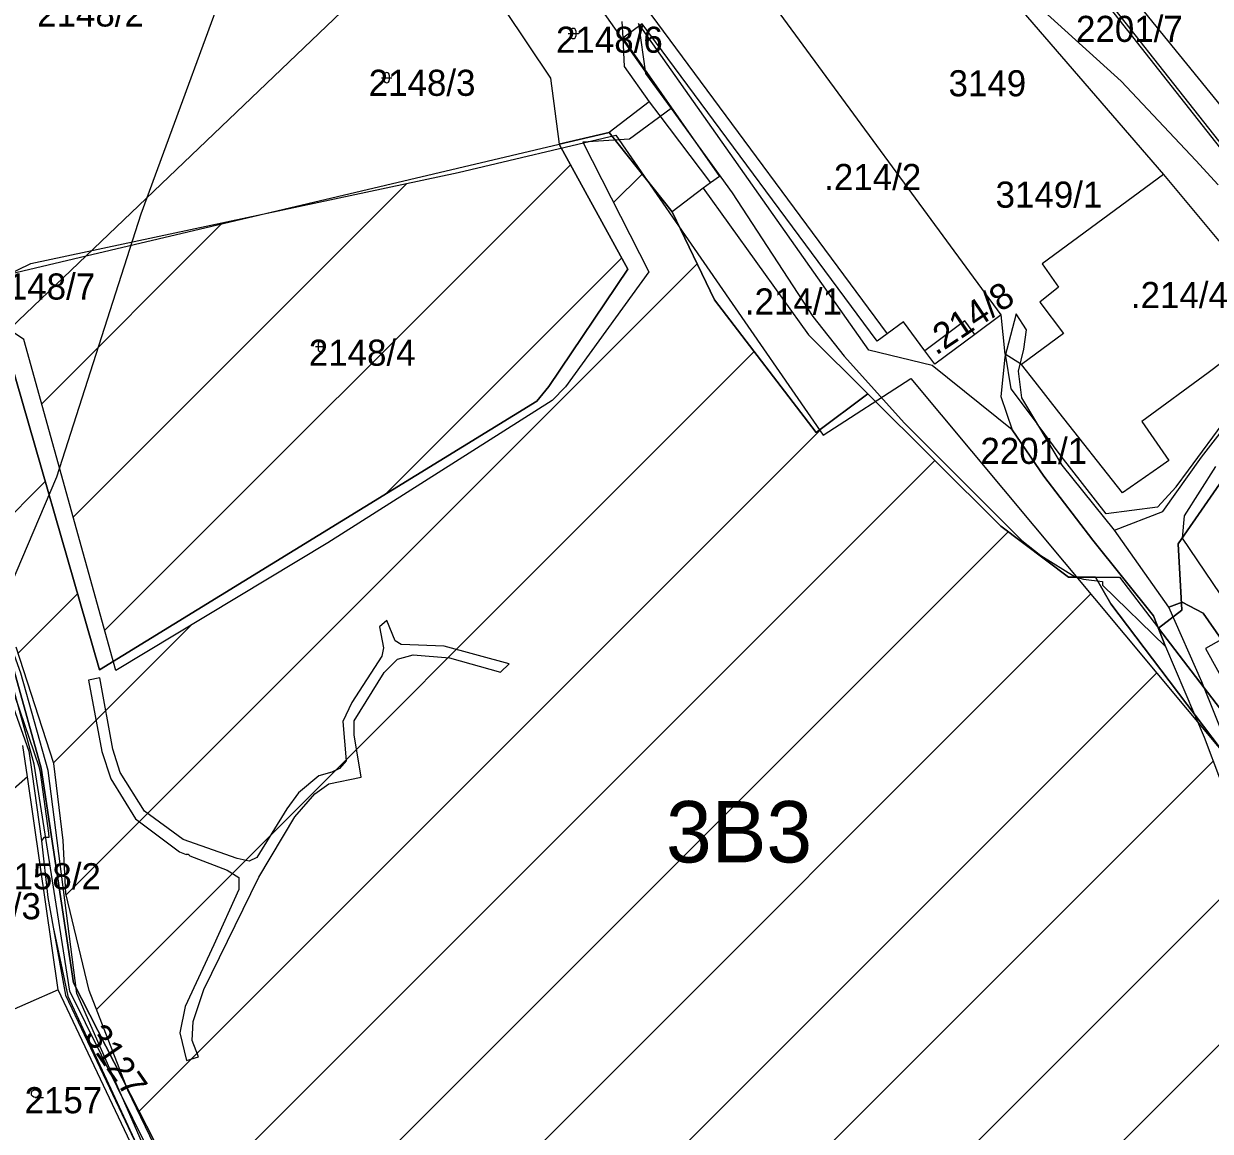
# Model space of a CAD drawing. Extents: x -564810 to -550519, y -1045831 to -1034011.
# Drawn here: x -553373.4 to -553141.5, y -1037195.8 to -1036979.4 of the extents above; entities that cross this region are included whole.
import ezdxf

# ---------------------------------------------------------------- set-up
doc = ezdxf.new("R2010")
doc.units = 0
for name, color, linetype in [('KN stav', 7, 'Continuous'), ('Lesní porost', 7, 'Continuous'), ('Obvod KPU', 7, 'Continuous'), ('Parcelní čísla', 7, 'Continuous'), ('Polní cesty stavající', 7, 'Continuous'), ('STG', 7, 'Continuous'), ('vodní toky', 7, 'Continuous'), ('Vrstva 22', 7, 'Continuous'), ('Vrstva 33', 7, 'Continuous'), ('Vrstva 4', 7, 'Continuous'), ('Vrstva 5', 7, 'Continuous'), ('zamokř ploch', 7, 'Continuous')]:
    doc.layers.add(name, color=color, linetype=linetype)

msp = doc.modelspace()

# ---------------------------------------------------------------- linework, layer by layer
at = {"layer": 'KN stav'}
for p, q in [((-553191.76, -1036930.97), (-553137.02, -1036998.43)), ((-553138.69, -1037004.7), (-553194.93, -1036933.35)), ((-553361.16, -1037024.74), (-553283.16, -1036950.15)), ((-553198.46, -1036953.5), (-553150.62, -1037008.84)), ((-553182.33, -1037036.26), (-553233.78, -1036966.21)), ((-553279.4, -1036976.59), (-553270.4, -1036990.03)), ((-553256.47, -1036978.92), (-553256.3, -1036982.22)), ((-553250.84, -1036977.56), (-553204.66, -1037039.97)), ((-553252.48, -1036979.4), (-553256.3, -1036982.22)), ((-553206.6, -1037041.41), (-553252.48, -1036979.4)), ((-553256.3, -1036982.22), (-553256, -1036987.76)), ((-553256.3, -1036982.22), (-553237.38, -1037009.22)), ((-553256, -1036987.76), (-553251.16, -1036994.62)), ((-553270.4, -1036990.03), (-553268.72, -1037002.94)), ((-553251.16, -1036994.62), (-553258.98, -1037000.64)), ((-553268.72, -1037002.94), (-553258.98, -1037000.64)), ((-553258.98, -1037000.64), (-553268.72, -1037002.94)), ((-553258.98, -1037000.64), (-553246.65, -1037016.11)), ((-553246.65, -1037016.11), (-553258.98, -1037000.64)), ((-553361.16, -1037024.74), (-553268.72, -1037002.94)), ((-553255.34, -1037027.35), (-553268.72, -1037002.94)), ((-553268.72, -1037002.94), (-553255.34, -1037027.35)), ((-553150.62, -1037008.84), (-553174.33, -1037026.32)), ((-553150.62, -1037008.84), (-553136.66, -1037025.67)), ((-553239.16, -1037010.45), (-553240.6, -1037011.53)), ((-553237.38, -1037009.22), (-553239.16, -1037010.45)), ((-553240.6, -1037011.53), (-553219.98, -1037040.17)), ((-553246.65, -1037016.11), (-553238.37, -1037033.31)), ((-553238.37, -1037033.31), (-553246.65, -1037016.11)), ((-553390.78, -1037031.72), (-553361.16, -1037024.74)), ((-553361.16, -1037024.74), (-553377.4, -1037040.26)), ((-553270.73, -1037050.26), (-553255.34, -1037027.35)), ((-553255.34, -1037027.35), (-553270.73, -1037050.26)), ((-553174.33, -1037026.32), (-553171.15, -1037030.85)), ((-553171.15, -1037030.85), (-553174.82, -1037033.78)), ((-553238.37, -1037033.31), (-553218.51, -1037059.28)), ((-553218.51, -1037059.28), (-553238.37, -1037033.31)), ((-553174.82, -1037033.78), (-553170.2, -1037039.88)), ((-553182.33, -1037036.26), (-553187.52, -1037040.1)), ((-553181.55, -1037043.96), (-553182.33, -1037036.26)), ((-553201.45, -1037037.6), (-553204.66, -1037039.97)), ((-553197.26, -1037043.27), (-553201.45, -1037037.6)), ((-553189.49, -1037037.42), (-553197.26, -1037043.27)), ((-553187.52, -1037040.1), (-553189.49, -1037037.42)), ((-553128.33, -1037037.33), (-553141.88, -1037047.57)), ((-553377.4, -1037040.26), (-553358.55, -1037105.64)), ((-553358.55, -1037105.64), (-553377.4, -1037040.26)), ((-553219.98, -1037040.17), (-553208.42, -1037051.68)), ((-553204.66, -1037039.97), (-553206.6, -1037041.41)), ((-553187.52, -1037040.1), (-553195.33, -1037045.88)), ((-553170.2, -1037039.88), (-553178.39, -1037046)), ((-553195.33, -1037045.88), (-553197.26, -1037043.27)), ((-553178.39, -1037046), (-553181.55, -1037043.96)), ((-553181.55, -1037043.96), (-553180.47, -1037050.74)), ((-553175.73, -1037049.38), (-553178.39, -1037046)), ((-553141.88, -1037047.57), (-553154.9, -1037057.12)), ((-553273.08, -1037053.13), (-553270.73, -1037050.26)), ((-553270.73, -1037050.26), (-553273.08, -1037053.13)), ((-553180.47, -1037050.74), (-553175.35, -1037057.57)), ((-553171.07, -1037055.29), (-553175.73, -1037049.38)), ((-553358.55, -1037105.64), (-553273.08, -1037053.13)), ((-553273.08, -1037053.13), (-553358.55, -1037105.64)), ((-553218.51, -1037059.28), (-553208.42, -1037051.68)), ((-553208.42, -1037051.68), (-553218.51, -1037059.28)), ((-553208.42, -1037051.68), (-553182.44, -1037077.56)), ((-553182.44, -1037077.56), (-553208.42, -1037051.68)), ((-553158.64, -1037071.07), (-553171.07, -1037055.29)), ((-553170.64, -1037063.86), (-553175.35, -1037057.57)), ((-553154.9, -1037057.12), (-553149.59, -1037064.73)), ((-553145.77, -1037066.62), (-553138.24, -1037056.46)), ((-553147.77, -1037081.04), (-553134.05, -1037061.18)), ((-553134.05, -1037061.18), (-553147.77, -1037081.04)), ((-553161.82, -1037075.17), (-553170.64, -1037063.86)), ((-553149.59, -1037064.73), (-553151.15, -1037065.82)), ((-553151.15, -1037065.82), (-553158.64, -1037071.07)), ((-553148.17, -1037069.86), (-553145.77, -1037066.62)), ((-553148.17, -1037069.86), (-553151.81, -1037073.83)), ((-553151.81, -1037073.83), (-553161.82, -1037075.17)), ((-553182.44, -1037077.56), (-553169.18, -1037087.54)), ((-553169.18, -1037087.54), (-553182.44, -1037077.56)), ((-553147.08, -1037093.97), (-553147.77, -1037081.04)), ((-553147.77, -1037081.04), (-553147.08, -1037093.97)), ((-553169.18, -1037087.54), (-553163.94, -1037087.54)), ((-553163.94, -1037087.54), (-553169.18, -1037087.54)), ((-553163.94, -1037087.54), (-553160.93, -1037092.73)), ((-553163.94, -1037087.54), (-553159.24, -1037087.54)), ((-553160.93, -1037092.73), (-553163.94, -1037087.54)), ((-553159.24, -1037087.54), (-553151.63, -1037097.49)), ((-553160.93, -1037092.73), (-553059.28, -1037227.09)), ((-553059.28, -1037227.09), (-553160.93, -1037092.73)), ((-553151.63, -1037097.49), (-553147.08, -1037093.97)), ((-553147.08, -1037093.97), (-553151.63, -1037097.49)), ((-553122.77, -1037135.25), (-553151.63, -1037097.49)), ((-553151.63, -1037097.49), (-553122.77, -1037135.25)), ((-553375.24, -1037105.83), (-553369.94, -1037124.84)), ((-553369.94, -1037124.84), (-553375.24, -1037105.83)), ((-553372.62, -1037126.54), (-553373.5, -1037120.42)), ((-553369.94, -1037124.84), (-553363.65, -1037166.82)), ((-553363.65, -1037166.82), (-553369.94, -1037124.84)), ((-553366.61, -1037168.19), (-553372.62, -1037126.54)), ((-553366.61, -1037168.19), (-553381.78, -1037174.85)), ((-553351.9, -1037199.26), (-553366.61, -1037168.19)), ((-553363.65, -1037166.82), (-553341.14, -1037210.77)), ((-553341.14, -1037210.77), (-553363.65, -1037166.82))]:
    msp.add_line(p, q, dxfattribs=at)
at = {"layer": 'Lesní porost'}
for p, q in [((-553357.55, -1037097.93), (-553266.54, -1037006.92)), ((-553258.08, -1037014.34), (-553252.5, -1037008.77)), ((-553363.69, -1037075.79), (-553298.48, -1037010.57)), ((-553369.84, -1037053.65), (-553334.68, -1037018.5)), ((-553302.6, -1037071.27), (-553256.52, -1037025.19)), ((-553365.08, -1037149.62), (-553241.75, -1037026.29)), ((-553359.16, -1037171.99), (-553230.62, -1037043.45)), ((-553350.8, -1037191.91), (-553217.77, -1037058.88)), ((-553341.01, -1037210.4), (-553195.33, -1037064.72)), ((-553382.08, -1037081.78), (-553369.16, -1037068.85)), ((-553328.53, -1037226.22), (-553180.98, -1037078.66)), ((-553374.42, -1037102.4), (-553362.83, -1037090.8)), ((-553316.72, -1037242.69), (-553164.84, -1037090.81)), ((-553367.52, -1037123.78), (-553340.65, -1037096.91)), ((-553302.9, -1037257.15), (-553151.97, -1037106.22)), ((-553290.4, -1037272.94), (-553140.92, -1037123.46)), ((-553278.5, -1037289.32), (-553132.95, -1037143.77)), ((-553266.72, -1037305.83), (-553121.5, -1037160.6))]:
    msp.add_line(p, q, dxfattribs=at)
msp.add_lwpolyline([(-553135.02, -1037128.26), (-553143.17, -1037107.99), (-553149.62, -1037093.36), (-553146.98, -1037092.4), (-553142.91, -1037094.55), (-553139.29, -1037099.69), (-553142.45, -1037101.46), (-553113.25, -1037154.18)], dxfattribs=at)
at = {"layer": 'Obvod KPU'}
for p, q in [((-553253.25, -1036979.35), (-553251.83, -1036989.09)), ((-553251.83, -1036989.09), (-553246.86, -1036995.93)), ((-553246.86, -1036995.93), (-553254.96, -1037001.96)), ((-553254.96, -1037001.96), (-553264.1, -1037002.49)), ((-553264.1, -1037002.49), (-553251.2, -1037027.86)), ((-553251.2, -1037027.86), (-553267.5, -1037050.36)), ((-553373.33, -1037041.08), (-553386.61, -1037032.17)), ((-553355.37, -1037105.78), (-553373.33, -1037041.08)), ((-553267.5, -1037050.36), (-553270.12, -1037053.03)), ((-553397.02, -1037052.51), (-553372.33, -1037121.5)), ((-553270.12, -1037053.03), (-553313.92, -1037080.81)), ((-553313.92, -1037080.81), (-553355.37, -1037105.78)), ((-553372.33, -1037121.5), (-553371.74, -1037125.58)), ((-553371.74, -1037125.58), (-553369.86, -1037139.04)), ((-553369.86, -1037139.04), (-553368.67, -1037150.1)), ((-553368.67, -1037150.1), (-553367.62, -1037155.95)), ((-553367.62, -1037155.95), (-553364.73, -1037169.41)), ((-553364.73, -1037169.41), (-553349.86, -1037201.44))]:
    msp.add_line(p, q, dxfattribs=at)
at = {"layer": 'Polní cesty stavající'}
for p, q in [((-553179.45, -1037036.07), (-553181.67, -1037044.51)), ((-553177.4, -1037039.21), (-553179.45, -1037036.07)), ((-553177.95, -1037042.99), (-553177.4, -1037039.21)), ((-553178.94, -1037047.29), (-553177.95, -1037042.99)), ((-553181.67, -1037044.51), (-553182.41, -1037052.25)), ((-553178.34, -1037052.46), (-553178.94, -1037047.29)), ((-553182.41, -1037052.25), (-553180.24, -1037058.75)), ((-553170.44, -1037065.62), (-553178.34, -1037052.46)), ((-553160.19, -1037078.34), (-553170.44, -1037065.62)), ((-553149.62, -1037093.36), (-553160.19, -1037078.34)), ((-553143.17, -1037107.99), (-553149.62, -1037093.36)), ((-553302.41, -1037096.02), (-553303.84, -1037097.22)), ((-553303.84, -1037097.22), (-553303.08, -1037101.35)), ((-553300.77, -1037099.96), (-553302.41, -1037096.02)), ((-553152.62, -1037095.1), (-553150.23, -1037101.07)), ((-553303.08, -1037101.35), (-553303.36, -1037102.96)), ((-553299.6, -1037100.7), (-553300.77, -1037099.96)), ((-553291.18, -1037101.03), (-553299.6, -1037100.7)), ((-553278.5, -1037104.47), (-553291.18, -1037101.03)), ((-553150.23, -1037101.07), (-553142.67, -1037118.79)), ((-553303.36, -1037102.96), (-553309.27, -1037111.99)), ((-553302.92, -1037106.13), (-553300.3, -1037103.52)), ((-553300.3, -1037103.52), (-553297.27, -1037102.7)), ((-553297.27, -1037102.7), (-553290.14, -1037103.32)), ((-553290.14, -1037103.32), (-553280.21, -1037106.11)), ((-553308.8, -1037115.59), (-553302.92, -1037106.13)), ((-553280.21, -1037106.11), (-553278.5, -1037104.47)), ((-553358.49, -1037107.21), (-553360.72, -1037107.68)), ((-553360.72, -1037107.68), (-553358.09, -1037121.58)), ((-553355.92, -1037121.11), (-553358.49, -1037107.21)), ((-553135.02, -1037128.26), (-553143.17, -1037107.99)), ((-553309.27, -1037111.99), (-553310.97, -1037115.75)), ((-553310.97, -1037115.75), (-553310.35, -1037123.44)), ((-553308.79, -1037118.36), (-553308.8, -1037115.59)), ((-553307.4, -1037126.58), (-553308.79, -1037118.36)), ((-553142.67, -1037118.79), (-553133.83, -1037142.41)), ((-553358.09, -1037121.58), (-553356.34, -1037126.92)), ((-553354.49, -1037125.73), (-553355.92, -1037121.11)), ((-553311.65, -1037124.89), (-553313.12, -1037125.65)), ((-553310.35, -1037123.44), (-553311.65, -1037124.89)), ((-553356.34, -1037126.92), (-553351.53, -1037134.74)), ((-553349.76, -1037133.25), (-553354.49, -1037125.73)), ((-553315.71, -1037126.35), (-553319.67, -1037129.7)), ((-553313.12, -1037125.65), (-553315.71, -1037126.35)), ((-553313.74, -1037127.89), (-553307.4, -1037126.58)), ((-553319.67, -1037129.7), (-553321.95, -1037132.79)), ((-553316.48, -1037129.86), (-553313.74, -1037127.89)), ((-553320.4, -1037134.39), (-553316.48, -1037129.86)), ((-553342.19, -1037138.8), (-553349.76, -1037133.25)), ((-553321.95, -1037132.79), (-553327.83, -1037142.34)), ((-553351.53, -1037134.74), (-553342.91, -1037141.2)), ((-553327.38, -1037146.15), (-553320.4, -1037134.39)), ((-553331.64, -1037142.52), (-553342.19, -1037138.8)), ((-553342.91, -1037141.2), (-553341.59, -1037141.71)), ((-553340.92, -1037141.97), (-553333.63, -1037144.77)), ((-553329.32, -1037143.02), (-553331.64, -1037142.52)), ((-553327.83, -1037142.34), (-553329.32, -1037143.02)), ((-553333.63, -1037144.77), (-553331.3, -1037146.2)), ((-553338.16, -1037168.11), (-553327.38, -1037146.15)), ((-553331.3, -1037146.2), (-553331.33, -1037148.57)), ((-553331.33, -1037148.57), (-553336.19, -1037159.36)), ((-553336.19, -1037159.36), (-553341.78, -1037171.46)), ((-553340.27, -1037174.34), (-553338.16, -1037168.11)), ((-553341.78, -1037171.46), (-553342.86, -1037176.59)), ((-553340.42, -1037178.08), (-553340.27, -1037174.34)), ((-553342.86, -1037176.59), (-553341.56, -1037181.99)), ((-553339.22, -1037181.24), (-553340.42, -1037178.08)), ((-553341.56, -1037181.99), (-553339.22, -1037181.24))]:
    msp.add_line(p, q, dxfattribs=at)
for points in [[(-553188.96, -1036940.03), (-553168.93, -1036965.42), (-553138.92, -1037003.49)], [(-553139.96, -1037010.87), (-553144.33, -1037006.11), (-553158.94, -1036990.61), (-553186.4, -1036965.63), (-553197.67, -1036951.56)], [(-553261.05, -1036975.84), (-553246.86, -1036995.93), (-553234.9, -1037012.39), (-553219.16, -1037036.58), (-553213.05, -1037044.32), (-553201.24, -1037057.41), (-553178.31, -1037080.34), (-553174.58, -1037083.32), (-553167.92, -1037087.44), (-553166.26, -1037087.94), (-553162.55, -1037088.35), (-553162.57, -1037089.07), (-553150.23, -1037101.07), (-553152.62, -1037095.1), (-553164.43, -1037080.28), (-553174, -1037067.8), (-553180.24, -1037058.75), (-553195.84, -1037046.14), (-553208.22, -1037043.14), (-553253.25, -1036979.35)], [(-553139.29, -1037099.69), (-553142.91, -1037094.55), (-553146.98, -1037092.4), (-553149.62, -1037093.36), (-553160.19, -1037078.34), (-553150.79, -1037074.68), (-553143.23, -1037064.08), (-553135.24, -1037053.88)], [(-553180.24, -1037058.75), (-553174, -1037067.8), (-553164.43, -1037080.28), (-553152.62, -1037095.1)], [(-553140.45, -1037065.93), (-553146.62, -1037075.52), (-553147.02, -1037079.93), (-553135.16, -1037097.46)]]:
    msp.add_lwpolyline(points, dxfattribs=at)
msp.add_arc((-553341.49, -1037142.45), 0.75, 40.0908, 97.8259, dxfattribs=at)
at = {"layer": 'STG'}
msp.add_lwpolyline([(-553196.13, -1036789.62), (-553277.88, -1036851.18), (-553308.2, -1036910.9), (-553330.24, -1036961.43), (-553350.45, -1037016.56), (-553366.98, -1037068.01), (-553390.87, -1037124.06), (-553420.26, -1037173.67), (-553443.22, -1037210.43), (-553471.7, -1037229.72), (-553504.77, -1037267.39), (-553528.65, -1037307.82), (-553552.53, -1037334.46), (-553583.76, -1037353.76), (-553622.34, -1037363.86), (-553655.41, -1037373.05), (-553676.54, -1037388.67), (-553691.23, -1037407.05)], dxfattribs=at)
at = {"layer": 'vodní toky'}
for points in [[(-553127.33, -1037221.98), (-553165.53, -1037252.63), (-553195.39, -1037283.08), (-553205.27, -1037293.35), (-553211.12, -1037300.75), (-553219.62, -1037305.59), (-553224.98, -1037319.97), (-553232.05, -1037326.36), (-553237.72, -1037328.22), (-553245.1, -1037332.88), (-553258.73, -1037317.24), (-553288.68, -1037274.93), (-553297.32, -1037264.94), (-553304.76, -1037254.54), (-553317.65, -1037242.2), (-553326.28, -1037229.06), (-553340.86, -1037210.65), (-553347.03, -1037200.23), (-553353.01, -1037187.8), (-553360.59, -1037168.32), (-553365.15, -1037149.32), (-553365.65, -1037139.02), (-553367.46, -1037123.95), (-553374.81, -1037101.21)], [(-553377.92, -1037102.55), (-553370.37, -1037124.5), (-553370.16, -1037125.7), (-553368.51, -1037137.55), (-553368.45, -1037138.4), (-553369.42, -1037138.4), (-553369.86, -1037139.04), (-553368.67, -1037150.1), (-553367.62, -1037155.95), (-553365.18, -1037169.19), (-553349.86, -1037201.44), (-553343.01, -1037214), (-553327.76, -1037231.64), (-553320.72, -1037244.7), (-553316.08, -1037249.64), (-553313.68, -1037251.91)]]:
    msp.add_lwpolyline(points, dxfattribs=at)
at = {"layer": 'Vrstva 33'}
msp.add_lwpolyline([(-553179.5, -1037421), (-553199.86, -1037391.86), (-553214.83, -1037375.46), (-553224.46, -1037367.42), (-553227.14, -1037359.52), (-553231.78, -1037354.52), (-553235.59, -1037347.25), (-553246.38, -1037335.02), (-553258.66, -1037320.26), (-553293.26, -1037273.77), (-553305.5, -1037257.03), (-553318.81, -1037243.9), (-553327.07, -1037233.1), (-553330.62, -1037228.25), (-553342.77, -1037211.99), (-553364.35, -1037168.4), (-553371.3, -1037124.1), (-553376.14, -1037106.42), (-553390.19, -1037067.42), (-553395.75, -1037051.33), (-553401.91, -1037038.94)], dxfattribs=at)
at = {"layer": 'Vrstva 4'}
for p, q in [((-553251.16, -1036994.62), (-553249.25, -1036997.14)), ((-553249.25, -1036997.14), (-553239.16, -1037010.45)), ((-553240.6, -1037011.53), (-553246.65, -1037016.11)), ((-553372.62, -1037126.54), (-553378.07, -1037131.3))]:
    msp.add_line(p, q, dxfattribs=at)
at = {"layer": 'Vrstva 5'}
msp.add_lwpolyline([(-553256.7, -1037419.19), (-553309.59, -1037318.2), (-553345.31, -1037266.01), (-553379.27, -1037220.96), (-553348.51, -1037201.92), (-553363, -1037168.88), (-553368.59, -1037125.32), (-553373.89, -1037106.31), (-553391.61, -1037056.99), (-553401.27, -1037037.61), (-553385.26, -1037032.65), (-553371.98, -1037026.23), (-553288.46, -1037008.44), (-553257.63, -1037001.12), (-553217.16, -1037059.76), (-553199.99, -1037048.7), (-553110.11, -1037156.36)], dxfattribs=at)
at = {"layer": 'zamokř ploch'}
for p, q in [((-553266.98, -1036981.28), (-553264.98, -1036981.28)), ((-553266.48, -1036980.78), (-553266.48, -1036981.78)), ((-553265.48, -1036980.78), (-553265.48, -1036981.78)), ((-553303.43, -1036989.92), (-553301.43, -1036989.92)), ((-553302.93, -1036989.42), (-553302.93, -1036990.42)), ((-553301.93, -1036989.42), (-553301.93, -1036990.42)), ((-553316.33, -1037042.47), (-553314.33, -1037042.47)), ((-553315.83, -1037041.97), (-553315.83, -1037042.97)), ((-553314.83, -1037041.97), (-553314.83, -1037042.97)), ((-553371.11, -1037189.2), (-553369.51, -1037189.2))]:
    msp.add_line(p, q, dxfattribs=at)
msp.add_circle((-553371.11, -1037188.45), 0.75, dxfattribs=at)
for centre, start, end in [((-553265.98, -1036980.78), 0, 180), ((-553265.98, -1036981.78), 180, 0), ((-553302.43, -1036989.42), 0, 180), ((-553302.43, -1036990.42), 180, 0), ((-553315.33, -1037041.97), 0, 180), ((-553315.33, -1037042.97), 180, 0)]:
    msp.add_arc(centre, 0.5, start, end, dxfattribs=at)

# ---------------------------------------------------------------- texts
at = {"layer": 'Parcelní čísla'}
for s, p in [('2148/2', (-553370.73, -1036979.92)), ('2201/7', (-553167.73, -1036982.93)), ('2148/6', (-553269.34, -1036985.05)), ('2148/3', (-553305.94, -1036993.47)), ('3149', (-553192.64, -1036993.56)), ('3149/1', (-553183.45, -1037015.32)), ('2148/7', (-553380.25, -1037033.28)), ('2148/4', (-553317.65, -1037046.21)), ('2201/1', (-553186.42, -1037065.4)), ('2158/2', (-553379.14, -1037148.52)), ('2158/3', (-553390.86, -1037154.38)), ('2157', (-553373.19, -1037192.29))]:
    msp.add_text(s, height=5.1, dxfattribs=at).set_placement(p)
msp.add_text('3127', height=5.1, rotation=304.6731, dxfattribs=at).set_placement((-553361.7, -1037177.18))
at = {"layer": 'STG'}
msp.add_text('3B3', height=12, dxfattribs=at).set_placement((-553247.85, -1037143.28))
at = {"layer": 'Vrstva 22'}
for s, p in [('.214/2', (-553216.94, -1037011.88)), ('.214/4', (-553157.01, -1037034.94)), ('.214/1', (-553232.44, -1037036.2))]:
    msp.add_text(s, height=5.1, dxfattribs=at).set_placement(p)
msp.add_text('.214/8', height=5.1, rotation=33.8373, dxfattribs=at).set_placement((-553195.08, -1037044.29))

doc.saveas('drawing.dxf')
